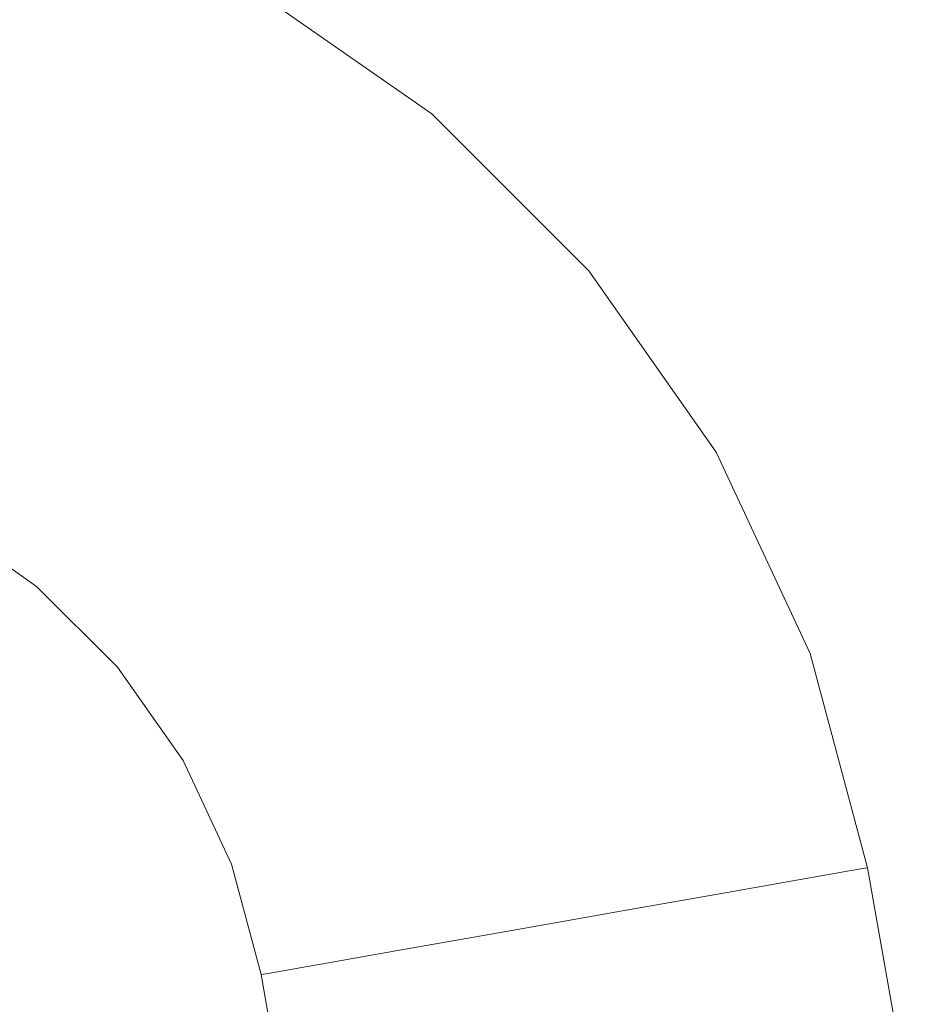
# Model space of a CAD drawing. Header units: millimetres. Extents: x -30280 to 309309, y -17460 to 4378.
# Tile 902 of 1056: x 252410 to 252433, y -13035 to -13009. Entities that reach past the tile are written whole.
import ezdxf

# ---------------------------------------------------------------- set-up
doc = ezdxf.new("R2010")
doc.units = ezdxf.units.MM
doc.header["$MEASUREMENT"] = 0
doc.linetypes.add('Wipeout_Contour', pattern=[1000, 0, -1000])
for name, color, linetype in [('Nuevo_08_E_Envans secs', 7, 'Continuous'), ('Nuevo_09_EI_Mobiliari general', 7, 'Continuous'), ('Nuevo_Ventanas Archicad', 7, 'Continuous')]:
    doc.layers.add(name, color=color, linetype=linetype)
doc.layers.add('Nuevo_09_EI_Mobiliari general_Pluma_Nº__1', color=7, linetype='Continuous', lineweight=5)

# ---------------------------------------------------------------- blocks, each defined once
blk = doc.blocks.new('Elem Sección_541_6', base_point=(235890.588, -13459.976))
at = {"color": 254, "linetype": 'Wipeout_Contour', "lineweight": 0, "ltscale": 1517989.291840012}
blk.add_wipeout([(248979.884, -11359.976), (254508.641, -11359.976), (254508.641, -13457.976), (254654.197, -13457.976), (254654.197, -11012.976), (248979.884, -11012.976)], dxfattribs=at).dxf.layer = 'Nuevo_08_E_Envans secs'
blk = doc.blocks.new('Elem Sección_543_6', base_point=(235890.588, -13459.976))
at = {"color": 254, "linetype": 'Wipeout_Contour', "lineweight": 0, "ltscale": 31165908.05935061}
blk.add_wipeout([(253368.641, -11399.976), (248979.884, -11399.976), (248979.884, -13305.666), (249022.416, -13068.118), (249023.053, -13065.78), (249026.984, -13043.488), (249005.387, -13043.488), (249005.387, -12987.919), (249005.459, -12987.919), (249019.024, -12561.809), (249441.751, -12561.809), (249455.316, -12987.919), (249455.387, -12987.919), (249455.387, -13043.488), (249433.791, -13043.488), (249437.722, -13065.78), (249438.358, -13068.118), (249480.387, -13302.855), (249522.416, -13068.119), (249523.053, -13065.78), (249526.984, -13043.488), (249505.387, -13043.488), (249505.387, -12987.919), (249505.459, -12987.919), (249519.024, -12561.809), (249941.751, -12561.809), (249955.316, -12987.919), (249955.387, -12987.919), (249955.387, -13043.488), (249933.791, -13043.488), (249937.722, -13065.78), (249938.358, -13068.119), (249980.387, -13302.855), (250022.416, -13068.119), (250023.053, -13065.78), (250026.984, -13043.488), (250005.387, -13043.488), (250005.387, -12987.919), (250005.459, -12987.919), (250019.024, -12561.81), (250441.751, -12561.81), (250455.316, -12987.919), (250455.387, -12987.919), (250455.387, -13043.488), (250433.791, -13043.488), (250437.722, -13065.78), (250438.358, -13068.119), (250480.387, -13302.855), (250522.416, -13068.119), (250523.053, -13065.78), (250526.984, -13043.488), (250505.387, -13043.488), (250505.387, -12987.919), (250505.459, -12987.919), (250519.024, -12561.81), (250941.751, -12561.81), (250955.316, -12987.919), (250955.387, -12987.919), (250955.387, -13043.488), (250933.791, -13043.488), (250937.722, -13065.78), (250938.358, -13068.119), (250980.387, -13302.855), (251022.416, -13068.119), (251023.053, -13065.78), (251026.984, -13043.488), (251005.387, -13043.488), (251005.387, -12987.919), (251005.459, -12987.919), (251019.024, -12561.81), (251441.751, -12561.81), (251455.316, -12987.919), (251455.387, -12987.919), (251455.387, -13043.488), (251433.791, -13043.488), (251437.722, -13065.78), (251438.358, -13068.119), (251480.387, -13302.855), (251522.416, -13068.119), (251523.053, -13065.78), (251526.984, -13043.488), (251505.387, -13043.488), (251505.387, -12987.919), (251505.459, -12987.919), (251519.024, -12561.81), (251941.751, -12561.81), (251955.316, -12987.919), (251955.387, -12987.919), (251955.387, -13043.488), (251933.791, -13043.488), (251937.722, -13065.78), (251938.358, -13068.119), (251980.387, -13302.855), (252022.416, -13068.119), (252023.053, -13065.78), (252026.984, -13043.488), (252005.387, -13043.488), (252005.387, -12987.919), (252005.459, -12987.919), (252019.024, -12561.81), (252441.751, -12561.81), (252455.316, -12987.919), (252455.387, -12987.919), (252455.387, -13043.488), (252433.791, -13043.488), (252437.722, -13065.78), (252438.358, -13068.119), (252480.387, -13302.855), (252522.416, -13068.119), (252523.053, -13065.78), (252526.984, -13043.488), (252505.387, -13043.488), (252505.387, -12987.919), (252505.459, -12987.919), (252519.024, -12561.81), (252941.751, -12561.81), (252955.316, -12987.919), (252955.387, -12987.919), (252955.387, -13043.488), (252933.791, -13043.488), (252937.722, -13065.78), (252938.358, -13068.119), (252999.567, -13409.976), (253368.641, -13409.976)], dxfattribs=at).dxf.layer = 'Nuevo_Ventanas Archicad'
blk = doc.blocks.new('Elem Sección_551_6', base_point=(235890.588, -13459.976))
at = {"color": 254, "linetype": 'Wipeout_Contour', "lineweight": 0, "ltscale": 9597535.912499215}
blk.add_wipeout([(252044.853, -13034.287), (252043.278, -13043.221), (252043.407, -13043.221), (252043.735, -13043.071), (252049.285, -13041.62), (252054.944, -13041.147), (252054.944, -13041.12), (252230.387, -13041.603), (252405.831, -13041.12), (252405.831, -13041.147), (252411.49, -13041.62), (252417.04, -13043.071), (252417.368, -13043.221), (252417.497, -13043.221), (252415.922, -13034.287), (252415.153, -13031.419), (252413.897, -13028.729), (252412.191, -13026.298), (252410.089, -13024.201), (252407.654, -13022.502), (252404.961, -13021.252), (252402.091, -13020.49), (252399.133, -13020.239), (252399.133, -13020.217), (252243.579, -13020.652), (252243.579, -13020.725), (252230.387, -13020.689), (252217.196, -13020.725), (252217.196, -13020.652), (252061.642, -13020.217), (252061.642, -13020.239), (252058.684, -13020.49), (252055.814, -13021.252), (252053.12, -13022.502), (252050.685, -13024.201), (252048.583, -13026.298), (252046.878, -13028.729), (252045.622, -13031.419)], dxfattribs=at).dxf.layer = 'Nuevo_09_EI_Mobiliari general'
at = {"color": 254, "linetype": 'Wipeout_Contour', "lineweight": 0, "ltscale": 2527665.32491013}
blk.add_wipeout([(252455.387, -13007.674), (252413.566, -13007.674), (252415.63, -13008.632), (252420.357, -13011.93), (252424.437, -13016.001), (252427.747, -13020.719), (252430.186, -13025.942), (252431.679, -13031.509), (252433.744, -13043.221), (252455.387, -13043.221)], dxfattribs=at).dxf.layer = 'Nuevo_09_EI_Mobiliari general'
at = {"color": 254, "linetype": 'Wipeout_Contour', "lineweight": 0, "ltscale": 1011187.532571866}
blk.add_wipeout([(252425.168, -13032.657), (252423.8, -13032.898), (252480.387, -13353.819), (252480.387, -13345.819)], dxfattribs=at).dxf.layer = 'Nuevo_09_EI_Mobiliari general'
at = {"color": 254, "linetype": 'Wipeout_Contour', "lineweight": 0, "ltscale": 1011183.864855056}
blk.add_wipeout([(252423.8, -13032.898), (252422.432, -13033.139), (252478.977, -13353.819), (252480.387, -13353.819)], dxfattribs=at).dxf.layer = 'Nuevo_09_EI_Mobiliari general'
at = {"color": 254, "linetype": 'Wipeout_Contour', "lineweight": 0, "ltscale": 1011178.423816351}
blk.add_wipeout([(252478.977, -13353.819), (252422.432, -13033.139), (252421.106, -13033.373), (252477.609, -13353.819)], dxfattribs=at).dxf.layer = 'Nuevo_09_EI_Mobiliari general'
at = {"color": 254, "linetype": 'Wipeout_Contour', "lineweight": 0, "ltscale": 1011173.232028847}
blk.add_wipeout([(252477.609, -13353.819), (252421.106, -13033.373), (252419.861, -13033.593), (252476.326, -13353.819)], dxfattribs=at).dxf.layer = 'Nuevo_09_EI_Mobiliari general'
at = {"color": 254, "linetype": 'Wipeout_Contour', "lineweight": 0, "ltscale": 1011168.447247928}
blk.add_wipeout([(252418.736, -13033.791), (252475.166, -13353.819), (252476.326, -13353.819), (252419.861, -13033.593)], dxfattribs=at).dxf.layer = 'Nuevo_09_EI_Mobiliari general'
at = {"color": 254, "linetype": 'Wipeout_Contour', "lineweight": 0, "ltscale": 1011164.214800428}
blk.add_wipeout([(252417.765, -13033.962), (252474.164, -13353.819), (252475.166, -13353.819), (252418.736, -13033.791)], dxfattribs=at).dxf.layer = 'Nuevo_09_EI_Mobiliari general'
at = {"color": 254, "linetype": 'Wipeout_Contour', "lineweight": 0, "ltscale": 1011160.663339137}
blk.add_wipeout([(252416.977, -13034.101), (252473.352, -13353.819), (252474.164, -13353.819), (252417.765, -13033.962)], dxfattribs=at).dxf.layer = 'Nuevo_09_EI_Mobiliari general'
at = {"color": 254, "linetype": 'Wipeout_Contour', "lineweight": 0, "ltscale": 1011157.900773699}
blk.add_wipeout([(252416.397, -13034.203), (252472.754, -13353.819), (252473.352, -13353.819), (252416.977, -13034.101)], dxfattribs=at).dxf.layer = 'Nuevo_09_EI_Mobiliari general'
at = {"color": 254, "linetype": 'Wipeout_Contour', "lineweight": 0, "ltscale": 1011156.010980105}
blk.add_wipeout([(252472.754, -13353.819), (252416.397, -13034.203), (252416.042, -13034.266), (252472.387, -13353.819)], dxfattribs=at).dxf.layer = 'Nuevo_09_EI_Mobiliari general'
at = {"color": 254, "linetype": 'Wipeout_Contour', "lineweight": 0, "ltscale": 1011155.051448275}
blk.add_wipeout([(252415.922, -13034.287), (252472.264, -13353.819), (252472.387, -13353.819), (252416.042, -13034.266)], dxfattribs=at).dxf.layer = 'Nuevo_09_EI_Mobiliari general'
at = {"color": 254, "linetype": 'Wipeout_Contour', "lineweight": 0, "ltscale": 1011197.276903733}
blk.add_wipeout([(252431.559, -13031.53), (252480.387, -13308.449), (252480.387, -13307.749), (252431.679, -13031.509)], dxfattribs=at).dxf.layer = 'Nuevo_09_EI_Mobiliari general'
at = {"color": 254, "linetype": 'Wipeout_Contour', "lineweight": 0, "ltscale": 1011196.947955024}
blk.add_wipeout([(252431.559, -13031.53), (252431.204, -13031.593), (252480.387, -13310.527), (252480.387, -13308.449)], dxfattribs=at).dxf.layer = 'Nuevo_09_EI_Mobiliari general'
at = {"color": 254, "linetype": 'Wipeout_Contour', "lineweight": 0, "ltscale": 1011196.305334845}
blk.add_wipeout([(252480.387, -13310.527), (252431.204, -13031.593), (252430.623, -13031.695), (252480.387, -13313.921)], dxfattribs=at).dxf.layer = 'Nuevo_09_EI_Mobiliari general'
at = {"color": 254, "linetype": 'Wipeout_Contour', "lineweight": 0, "ltscale": 1011067.51242517}
blk.add_wipeout([(252430.072, -13025.983), (252431.559, -13031.53), (252431.679, -13031.509), (252430.186, -13025.942)], dxfattribs=at).dxf.layer = 'Nuevo_09_EI_Mobiliari general'
at = {"color": 254, "linetype": 'Wipeout_Contour', "lineweight": 0, "ltscale": 1011195.368686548}
blk.add_wipeout([(252480.387, -13313.921), (252430.623, -13031.695), (252429.836, -13031.834), (252480.387, -13318.527)], dxfattribs=at).dxf.layer = 'Nuevo_09_EI_Mobiliari general'
at = {"color": 254, "linetype": 'Wipeout_Contour', "lineweight": 0, "ltscale": 1011058.564733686}
blk.add_wipeout([(252427.642, -13020.78), (252430.072, -13025.983), (252430.186, -13025.942), (252427.747, -13020.719)], dxfattribs=at).dxf.layer = 'Nuevo_09_EI_Mobiliari general'
at = {"color": 254, "linetype": 'Wipeout_Contour', "lineweight": 0, "ltscale": 1011194.166602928}
blk.add_wipeout([(252429.836, -13031.834), (252428.864, -13032.005), (252480.387, -13324.206), (252480.387, -13318.527)], dxfattribs=at).dxf.layer = 'Nuevo_09_EI_Mobiliari general'
at = {"color": 254, "linetype": 'Wipeout_Contour', "lineweight": 0, "ltscale": 1011046.081518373}
blk.add_wipeout([(252424.344, -13016.079), (252427.642, -13020.78), (252427.747, -13020.719), (252424.437, -13016.001)], dxfattribs=at).dxf.layer = 'Nuevo_09_EI_Mobiliari general'
at = {"color": 254, "linetype": 'Wipeout_Contour', "lineweight": 0, "ltscale": 1011066.603936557}
blk.add_wipeout([(252430.072, -13025.983), (252429.733, -13026.107), (252431.204, -13031.593), (252431.559, -13031.53)], dxfattribs=at).dxf.layer = 'Nuevo_09_EI_Mobiliari general'
at = {"color": 254, "linetype": 'Wipeout_Contour', "lineweight": 0, "ltscale": 1011192.735724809}
blk.add_wipeout([(252480.387, -13324.206), (252428.864, -13032.005), (252427.74, -13032.203), (252480.387, -13330.784)], dxfattribs=at).dxf.layer = 'Nuevo_09_EI_Mobiliari general'
at = {"layer": 'Nuevo_09_EI_Mobiliari general_Pluma_Nº__1', "color": 7, "linetype": 'Continuous', "lineweight": 5}
blk.add_line((252431.679, -13031.509), (252431.559, -13031.53), dxfattribs=at)
at = {"color": 254, "linetype": 'Wipeout_Contour', "lineweight": 0, "ltscale": 1011030.443507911}
blk.add_wipeout([(252420.279, -13012.023), (252424.344, -13016.079), (252424.437, -13016.001), (252420.357, -13011.93)], dxfattribs=at).dxf.layer = 'Nuevo_09_EI_Mobiliari general'
at = {"color": 254, "linetype": 'Wipeout_Contour', "lineweight": 0, "ltscale": 1011057.722437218}
blk.add_wipeout([(252427.642, -13020.78), (252427.33, -13020.961), (252429.733, -13026.107), (252430.072, -13025.983)], dxfattribs=at).dxf.layer = 'Nuevo_09_EI_Mobiliari general'
at = {"color": 254, "linetype": 'Wipeout_Contour', "lineweight": 0, "ltscale": 1011191.119622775}
blk.add_wipeout([(252427.74, -13032.203), (252426.495, -13032.423), (252480.387, -13338.062), (252480.387, -13330.784)], dxfattribs=at).dxf.layer = 'Nuevo_09_EI_Mobiliari general'
at = {"color": 254, "linetype": 'Wipeout_Contour', "lineweight": 0, "ltscale": 1011012.12763151}
blk.add_wipeout([(252415.57, -13008.737), (252420.279, -13012.023), (252420.357, -13011.93), (252415.63, -13008.632)], dxfattribs=at).dxf.layer = 'Nuevo_09_EI_Mobiliari general'
at = {"color": 254, "linetype": 'Wipeout_Contour', "lineweight": 0, "ltscale": 1011045.330976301}
blk.add_wipeout([(252424.344, -13016.079), (252424.068, -13016.311), (252427.33, -13020.961), (252427.642, -13020.78)], dxfattribs=at).dxf.layer = 'Nuevo_09_EI_Mobiliari general'
at = {"color": 254, "linetype": 'Wipeout_Contour', "lineweight": 0, "ltscale": 1011064.807559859}
blk.add_wipeout([(252429.733, -13026.107), (252429.179, -13026.309), (252430.623, -13031.695), (252431.204, -13031.593)], dxfattribs=at).dxf.layer = 'Nuevo_09_EI_Mobiliari general'
at = {"color": 254, "linetype": 'Wipeout_Contour', "lineweight": 0, "ltscale": 1011189.36748665}
blk.add_wipeout([(252425.168, -13032.657), (252480.387, -13345.819), (252480.387, -13338.062), (252426.495, -13032.423)], dxfattribs=at).dxf.layer = 'Nuevo_09_EI_Mobiliari general'
at = {"layer": 'Nuevo_09_EI_Mobiliari general_Pluma_Nº__1', "color": 7, "linetype": 'Continuous', "lineweight": 5}
for p, q in [((252431.559, -13031.53), (252431.204, -13031.593)), ((252480.387, -13307.749), (252431.679, -13031.509))]:
    blk.add_line(p, q, dxfattribs=at)
at = {"color": 254, "linetype": 'Wipeout_Contour', "lineweight": 0, "ltscale": 1011029.807696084}
blk.add_wipeout([(252420.279, -13012.023), (252420.047, -13012.3), (252424.068, -13016.311), (252424.344, -13016.079)], dxfattribs=at).dxf.layer = 'Nuevo_09_EI_Mobiliari general'
at = {"color": 254, "linetype": 'Wipeout_Contour', "lineweight": 0, "ltscale": 1011056.056095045}
blk.add_wipeout([(252427.33, -13020.961), (252426.82, -13021.256), (252429.179, -13026.309), (252429.733, -13026.107)], dxfattribs=at).dxf.layer = 'Nuevo_09_EI_Mobiliari general'
at = {"color": 254, "linetype": 'Wipeout_Contour', "lineweight": 0, "ltscale": 1011011.62609861}
blk.add_wipeout([(252415.57, -13008.737), (252415.39, -13009.05), (252420.047, -13012.3), (252420.279, -13012.023)], dxfattribs=at).dxf.layer = 'Nuevo_09_EI_Mobiliari general'
at = {"color": 254, "linetype": 'Wipeout_Contour', "lineweight": 0, "ltscale": 1011043.845235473}
blk.add_wipeout([(252424.068, -13016.311), (252423.617, -13016.691), (252426.82, -13021.256), (252427.33, -13020.961)], dxfattribs=at).dxf.layer = 'Nuevo_09_EI_Mobiliari general'
at = {"color": 254, "linetype": 'Wipeout_Contour', "lineweight": 0, "ltscale": 1011062.178386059}
blk.add_wipeout([(252429.179, -13026.309), (252428.427, -13026.582), (252429.836, -13031.834), (252430.623, -13031.695)], dxfattribs=at).dxf.layer = 'Nuevo_09_EI_Mobiliari general'
at = {"layer": 'Nuevo_09_EI_Mobiliari general_Pluma_Nº__1', "color": 7, "linetype": 'Continuous', "lineweight": 5}
for p, q in [((252431.679, -13031.509), (252430.186, -13025.942)), ((252431.204, -13031.593), (252430.623, -13031.695))]:
    blk.add_line(p, q, dxfattribs=at)
at = {"color": 254, "linetype": 'Wipeout_Contour', "lineweight": 0, "ltscale": 1011028.547875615}
blk.add_wipeout([(252420.047, -13012.3), (252419.669, -13012.752), (252423.617, -13016.691), (252424.068, -13016.311)], dxfattribs=at).dxf.layer = 'Nuevo_09_EI_Mobiliari general'
at = {"color": 254, "linetype": 'Wipeout_Contour', "lineweight": 0, "ltscale": 1011053.616673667}
blk.add_wipeout([(252426.82, -13021.256), (252426.127, -13021.656), (252428.427, -13026.582), (252429.179, -13026.309)], dxfattribs=at).dxf.layer = 'Nuevo_09_EI_Mobiliari general'
at = {"color": 254, "linetype": 'Wipeout_Contour', "lineweight": 0, "ltscale": 1011010.630729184}
blk.add_wipeout([(252415.39, -13009.05), (252415.096, -13009.561), (252419.669, -13012.752), (252420.047, -13012.3)], dxfattribs=at).dxf.layer = 'Nuevo_09_EI_Mobiliari general'
at = {"color": 254, "linetype": 'Wipeout_Contour', "lineweight": 0, "ltscale": 1011041.669696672}
blk.add_wipeout([(252423.617, -13016.691), (252423.005, -13017.205), (252426.127, -13021.656), (252426.82, -13021.256)], dxfattribs=at).dxf.layer = 'Nuevo_09_EI_Mobiliari general'
at = {"color": 254, "linetype": 'Wipeout_Contour', "lineweight": 0, "ltscale": 1011058.796644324}
blk.add_wipeout([(252427.501, -13026.92), (252428.864, -13032.005), (252429.836, -13031.834), (252428.427, -13026.582)], dxfattribs=at).dxf.layer = 'Nuevo_09_EI_Mobiliari general'
at = {"layer": 'Nuevo_09_EI_Mobiliari general_Pluma_Nº__1', "color": 7, "linetype": 'Continuous', "lineweight": 5}
blk.add_line((252430.623, -13031.695), (252429.836, -13031.834), dxfattribs=at)
at = {"color": 254, "linetype": 'Wipeout_Contour', "lineweight": 0, "ltscale": 1010993.605183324}
blk.add_wipeout([(252411.029, -13007.674), (252415.096, -13009.561), (252415.39, -13009.05), (252412.424, -13007.674)], dxfattribs=at).dxf.layer = 'Nuevo_09_EI_Mobiliari general'
at = {"color": 254, "linetype": 'Wipeout_Contour', "lineweight": 0, "ltscale": 1011026.702542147}
blk.add_wipeout([(252419.669, -13012.752), (252419.156, -13013.366), (252423.005, -13017.205), (252423.617, -13016.691)], dxfattribs=at).dxf.layer = 'Nuevo_09_EI_Mobiliari general'
at = {"color": 254, "linetype": 'Wipeout_Contour', "lineweight": 0, "ltscale": 1011050.478559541}
blk.add_wipeout([(252425.274, -13022.15), (252427.501, -13026.92), (252428.427, -13026.582), (252426.127, -13021.656)], dxfattribs=at).dxf.layer = 'Nuevo_09_EI_Mobiliari general'
at = {"layer": 'Nuevo_09_EI_Mobiliari general_Pluma_Nº__1', "color": 7, "linetype": 'Continuous', "lineweight": 5}
blk.add_line((252430.186, -13025.942), (252427.747, -13020.719), dxfattribs=at)
at = {"color": 254, "linetype": 'Wipeout_Contour', "lineweight": 0, "ltscale": 1011009.171961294}
blk.add_wipeout([(252415.096, -13009.561), (252414.697, -13010.254), (252419.156, -13013.366), (252419.669, -13012.752)], dxfattribs=at).dxf.layer = 'Nuevo_09_EI_Mobiliari general'
at = {"color": 254, "linetype": 'Wipeout_Contour', "lineweight": 0, "ltscale": 1011038.870681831}
blk.add_wipeout([(252422.25, -13017.84), (252425.274, -13022.15), (252426.127, -13021.656), (252423.005, -13017.205)], dxfattribs=at).dxf.layer = 'Nuevo_09_EI_Mobiliari general'
at = {"color": 254, "linetype": 'Wipeout_Contour', "lineweight": 0, "ltscale": 1011054.765325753}
blk.add_wipeout([(252427.501, -13026.92), (252426.428, -13027.311), (252427.74, -13032.203), (252428.864, -13032.005)], dxfattribs=at).dxf.layer = 'Nuevo_09_EI_Mobiliari general'
at = {"layer": 'Nuevo_09_EI_Mobiliari general_Pluma_Nº__1', "color": 7, "linetype": 'Continuous', "lineweight": 5}
blk.add_line((252429.836, -13031.834), (252428.864, -13032.005), dxfattribs=at)
at = {"color": 254, "linetype": 'Wipeout_Contour', "lineweight": 0, "ltscale": 1263735.702739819}
blk.add_wipeout([(252409.871, -13007.674), (252409.765, -13007.966), (252414.697, -13010.254), (252415.096, -13009.561), (252411.029, -13007.674)], dxfattribs=at).dxf.layer = 'Nuevo_09_EI_Mobiliari general'
at = {"color": 254, "linetype": 'Wipeout_Contour', "lineweight": 0, "ltscale": 1011024.327956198}
blk.add_wipeout([(252418.523, -13014.122), (252422.25, -13017.84), (252423.005, -13017.205), (252419.156, -13013.366)], dxfattribs=at).dxf.layer = 'Nuevo_09_EI_Mobiliari general'
at = {"color": 254, "linetype": 'Wipeout_Contour', "lineweight": 0, "ltscale": 1011046.73731169}
blk.add_wipeout([(252425.274, -13022.15), (252424.285, -13022.722), (252426.428, -13027.311), (252427.501, -13026.92)], dxfattribs=at).dxf.layer = 'Nuevo_09_EI_Mobiliari general'
at = {"color": 254, "linetype": 'Wipeout_Contour', "lineweight": 0, "ltscale": 1011007.294292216}
blk.add_wipeout([(252414.206, -13011.109), (252418.523, -13014.122), (252419.156, -13013.366), (252414.697, -13010.254)], dxfattribs=at).dxf.layer = 'Nuevo_09_EI_Mobiliari general'
at = {"color": 254, "linetype": 'Wipeout_Contour', "lineweight": 0, "ltscale": 1011035.53341899}
blk.add_wipeout([(252422.25, -13017.84), (252421.376, -13018.575), (252424.285, -13022.722), (252425.274, -13022.15)], dxfattribs=at).dxf.layer = 'Nuevo_09_EI_Mobiliari general'
at = {"color": 254, "linetype": 'Wipeout_Contour', "lineweight": 0, "ltscale": 1011050.207087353}
blk.add_wipeout([(252426.428, -13027.311), (252425.24, -13027.744), (252426.495, -13032.423), (252427.74, -13032.203)], dxfattribs=at).dxf.layer = 'Nuevo_09_EI_Mobiliari general'
at = {"layer": 'Nuevo_09_EI_Mobiliari general_Pluma_Nº__1', "color": 7, "linetype": 'Continuous', "lineweight": 5}
for p, q in [((252427.747, -13020.719), (252424.437, -13016.001)), ((252428.864, -13032.005), (252427.74, -13032.203))]:
    blk.add_line(p, q, dxfattribs=at)
at = {"color": 254, "linetype": 'Wipeout_Contour', "lineweight": 0, "ltscale": 1010988.28939414}
blk.add_wipeout([(252409.43, -13008.893), (252414.206, -13011.109), (252414.697, -13010.254), (252409.765, -13007.966)], dxfattribs=at).dxf.layer = 'Nuevo_09_EI_Mobiliari general'
at = {"color": 254, "linetype": 'Wipeout_Contour', "lineweight": 0, "ltscale": 1011021.496429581}
blk.add_wipeout([(252418.523, -13014.122), (252417.79, -13014.998), (252421.376, -13018.575), (252422.25, -13017.84)], dxfattribs=at).dxf.layer = 'Nuevo_09_EI_Mobiliari general'
at = {"color": 254, "linetype": 'Wipeout_Contour', "lineweight": 0, "ltscale": 1011042.506765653}
blk.add_wipeout([(252424.285, -13022.722), (252423.191, -13023.354), (252425.24, -13027.744), (252426.428, -13027.311)], dxfattribs=at).dxf.layer = 'Nuevo_09_EI_Mobiliari general'
at = {"color": 254, "linetype": 'Wipeout_Contour', "lineweight": 0, "ltscale": 1011005.054920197}
blk.add_wipeout([(252414.206, -13011.109), (252413.636, -13012.099), (252417.79, -13014.998), (252418.523, -13014.122)], dxfattribs=at).dxf.layer = 'Nuevo_09_EI_Mobiliari general'
at = {"color": 254, "linetype": 'Wipeout_Contour', "lineweight": 0, "ltscale": 1011031.759452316}
blk.add_wipeout([(252421.376, -13018.575), (252420.409, -13019.388), (252423.191, -13023.354), (252424.285, -13022.722)], dxfattribs=at).dxf.layer = 'Nuevo_09_EI_Mobiliari general'
at = {"color": 254, "linetype": 'Wipeout_Contour', "lineweight": 0, "ltscale": 1011045.26054434}
blk.add_wipeout([(252425.24, -13027.744), (252423.975, -13028.205), (252425.168, -13032.657), (252426.495, -13032.423)], dxfattribs=at).dxf.layer = 'Nuevo_09_EI_Mobiliari general'
at = {"layer": 'Nuevo_09_EI_Mobiliari general_Pluma_Nº__1', "color": 7, "linetype": 'Continuous', "lineweight": 5}
for p, q in [((252420.357, -13011.93), (252415.63, -13008.632)), ((252427.74, -13032.203), (252426.495, -13032.423))]:
    blk.add_line(p, q, dxfattribs=at)
at = {"color": 254, "linetype": 'Wipeout_Contour', "lineweight": 0, "ltscale": 1010986.710592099}
blk.add_wipeout([(252409.43, -13008.893), (252409.042, -13009.967), (252413.636, -13012.099), (252414.206, -13011.109)], dxfattribs=at).dxf.layer = 'Nuevo_09_EI_Mobiliari general'
at = {"color": 254, "linetype": 'Wipeout_Contour', "lineweight": 0, "ltscale": 1011018.294123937}
blk.add_wipeout([(252417.79, -13014.998), (252416.979, -13015.967), (252420.409, -13019.388), (252421.376, -13018.575)], dxfattribs=at).dxf.layer = 'Nuevo_09_EI_Mobiliari general'
at = {"color": 254, "linetype": 'Wipeout_Contour', "lineweight": 0, "ltscale": 1011037.915580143}
blk.add_wipeout([(252423.191, -13023.354), (252422.025, -13024.029), (252423.975, -13028.205), (252425.24, -13027.744)], dxfattribs=at).dxf.layer = 'Nuevo_09_EI_Mobiliari general'
at = {"color": 254, "linetype": 'Wipeout_Contour', "lineweight": 0, "ltscale": 1011002.522000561}
blk.add_wipeout([(252413.636, -13012.099), (252413.006, -13013.195), (252416.979, -13015.967), (252417.79, -13014.998)], dxfattribs=at).dxf.layer = 'Nuevo_09_EI_Mobiliari general'
at = {"color": 254, "linetype": 'Wipeout_Contour', "lineweight": 0, "ltscale": 1011027.663555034}
blk.add_wipeout([(252420.409, -13019.388), (252419.378, -13020.255), (252422.025, -13024.029), (252423.191, -13023.354)], dxfattribs=at).dxf.layer = 'Nuevo_09_EI_Mobiliari general'
at = {"color": 254, "linetype": 'Wipeout_Contour', "lineweight": 0, "ltscale": 1011040.076068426}
blk.add_wipeout([(252423.975, -13028.205), (252422.669, -13028.68), (252423.8, -13032.898), (252425.168, -13032.657)], dxfattribs=at).dxf.layer = 'Nuevo_09_EI_Mobiliari general'
at = {"layer": 'Nuevo_09_EI_Mobiliari general_Pluma_Nº__1', "color": 7, "linetype": 'Continuous', "lineweight": 5}
blk.add_line((252426.495, -13032.423), (252425.168, -13032.657), dxfattribs=at)
at = {"color": 254, "linetype": 'Wipeout_Contour', "lineweight": 0, "ltscale": 1010984.924420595}
blk.add_wipeout([(252409.042, -13009.967), (252408.612, -13011.156), (252413.006, -13013.195), (252413.636, -13012.099)], dxfattribs=at).dxf.layer = 'Nuevo_09_EI_Mobiliari general'
at = {"color": 254, "linetype": 'Wipeout_Contour', "lineweight": 0, "ltscale": 1011014.81842794}
blk.add_wipeout([(252416.979, -13015.967), (252416.115, -13017), (252419.378, -13020.255), (252420.409, -13019.388)], dxfattribs=at).dxf.layer = 'Nuevo_09_EI_Mobiliari general'
at = {"color": 254, "linetype": 'Wipeout_Contour', "lineweight": 0, "ltscale": 1011033.103329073}
blk.add_wipeout([(252422.025, -13024.029), (252420.822, -13024.724), (252422.669, -13028.68), (252423.975, -13028.205)], dxfattribs=at).dxf.layer = 'Nuevo_09_EI_Mobiliari general'
at = {"layer": 'Nuevo_09_EI_Mobiliari general_Pluma_Nº__1', "color": 7, "linetype": 'Continuous', "lineweight": 5}
blk.add_line((252424.437, -13016.001), (252420.357, -13011.93), dxfattribs=at)
at = {"color": 254, "linetype": 'Wipeout_Contour', "lineweight": 0, "ltscale": 1010999.772567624}
blk.add_wipeout([(252413.006, -13013.195), (252412.335, -13014.362), (252416.115, -13017), (252416.979, -13015.967)], dxfattribs=at).dxf.layer = 'Nuevo_09_EI_Mobiliari general'
at = {"color": 254, "linetype": 'Wipeout_Contour', "lineweight": 0, "ltscale": 1011023.370239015}
blk.add_wipeout([(252419.378, -13020.255), (252418.314, -13021.149), (252420.822, -13024.724), (252422.025, -13024.029)], dxfattribs=at).dxf.layer = 'Nuevo_09_EI_Mobiliari general'
at = {"color": 254, "linetype": 'Wipeout_Contour', "lineweight": 0, "ltscale": 1011034.811223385}
blk.add_wipeout([(252422.669, -13028.68), (252421.364, -13029.156), (252422.432, -13033.139), (252423.8, -13032.898)], dxfattribs=at).dxf.layer = 'Nuevo_09_EI_Mobiliari general'
at = {"layer": 'Nuevo_09_EI_Mobiliari general_Pluma_Nº__1', "color": 7, "linetype": 'Continuous', "lineweight": 5}
blk.add_line((252425.168, -13032.657), (252423.8, -13032.898), dxfattribs=at)
at = {"color": 254, "linetype": 'Wipeout_Contour', "lineweight": 0, "ltscale": 1010982.985208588}
blk.add_wipeout([(252408.612, -13011.156), (252408.154, -13012.423), (252412.335, -13014.362), (252413.006, -13013.195)], dxfattribs=at).dxf.layer = 'Nuevo_09_EI_Mobiliari general'
at = {"color": 254, "linetype": 'Wipeout_Contour', "lineweight": 0, "ltscale": 1011011.174992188}
blk.add_wipeout([(252416.115, -13017), (252415.223, -13018.066), (252418.314, -13021.149), (252419.378, -13020.255)], dxfattribs=at).dxf.layer = 'Nuevo_09_EI_Mobiliari general'
at = {"color": 254, "linetype": 'Wipeout_Contour', "lineweight": 0, "ltscale": 1011028.216259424}
blk.add_wipeout([(252420.822, -13024.724), (252419.619, -13025.419), (252421.364, -13029.156), (252422.669, -13028.68)], dxfattribs=at).dxf.layer = 'Nuevo_09_EI_Mobiliari general'
at = {"color": 254, "linetype": 'Wipeout_Contour', "lineweight": 0, "ltscale": 1010996.890186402}
blk.add_wipeout([(252412.335, -13014.362), (252411.642, -13015.567), (252415.223, -13018.066), (252416.115, -13017)], dxfattribs=at).dxf.layer = 'Nuevo_09_EI_Mobiliari general'
at = {"color": 254, "linetype": 'Wipeout_Contour', "lineweight": 0, "ltscale": 1011019.009966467}
blk.add_wipeout([(252418.314, -13021.149), (252417.251, -13022.043), (252419.619, -13025.419), (252420.822, -13024.724)], dxfattribs=at).dxf.layer = 'Nuevo_09_EI_Mobiliari general'
at = {"color": 254, "linetype": 'Wipeout_Contour', "lineweight": 0, "ltscale": 1011029.625977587}
blk.add_wipeout([(252421.364, -13029.156), (252420.099, -13029.617), (252421.106, -13033.373), (252422.432, -13033.139)], dxfattribs=at).dxf.layer = 'Nuevo_09_EI_Mobiliari general'
at = {"layer": 'Nuevo_09_EI_Mobiliari general_Pluma_Nº__1', "color": 7, "linetype": 'Continuous', "lineweight": 5}
blk.add_line((252423.8, -13032.898), (252422.432, -13033.139), dxfattribs=at)
at = {"color": 254, "linetype": 'Wipeout_Contour', "lineweight": 0, "ltscale": 1010980.951882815}
blk.add_wipeout([(252408.154, -13012.423), (252407.681, -13013.729), (252411.642, -13015.567), (252412.335, -13014.362)], dxfattribs=at).dxf.layer = 'Nuevo_09_EI_Mobiliari general'
at = {"color": 254, "linetype": 'Wipeout_Contour', "lineweight": 0, "ltscale": 1011007.474511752}
blk.add_wipeout([(252415.223, -13018.066), (252414.332, -13019.131), (252417.251, -13022.043), (252418.314, -13021.149)], dxfattribs=at).dxf.layer = 'Nuevo_09_EI_Mobiliari general'
at = {"color": 254, "linetype": 'Wipeout_Contour', "lineweight": 0, "ltscale": 1011023.402843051}
blk.add_wipeout([(252419.619, -13025.419), (252418.453, -13026.094), (252420.099, -13029.617), (252421.364, -13029.156)], dxfattribs=at).dxf.layer = 'Nuevo_09_EI_Mobiliari general'
at = {"color": 254, "linetype": 'Wipeout_Contour', "lineweight": 0, "ltscale": 1010993.962404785}
blk.add_wipeout([(252411.642, -13015.567), (252410.95, -13016.771), (252414.332, -13019.131), (252415.223, -13018.066)], dxfattribs=at).dxf.layer = 'Nuevo_09_EI_Mobiliari general'
at = {"color": 254, "linetype": 'Wipeout_Contour', "lineweight": 0, "ltscale": 1011014.715178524}
blk.add_wipeout([(252417.251, -13022.043), (252416.22, -13022.91), (252418.453, -13026.094), (252419.619, -13025.419)], dxfattribs=at).dxf.layer = 'Nuevo_09_EI_Mobiliari general'
at = {"color": 254, "linetype": 'Wipeout_Contour', "lineweight": 0, "ltscale": 1011024.67783902}
blk.add_wipeout([(252420.099, -13029.617), (252418.911, -13030.05), (252419.861, -13033.593), (252421.106, -13033.373)], dxfattribs=at).dxf.layer = 'Nuevo_09_EI_Mobiliari general'
at = {"layer": 'Nuevo_09_EI_Mobiliari general_Pluma_Nº__1', "color": 7, "linetype": 'Continuous', "lineweight": 5}
blk.add_line((252422.432, -13033.139), (252421.106, -13033.373), dxfattribs=at)
at = {"color": 254, "linetype": 'Wipeout_Contour', "lineweight": 0, "ltscale": 1010978.886167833}
blk.add_wipeout([(252407.681, -13013.729), (252407.209, -13015.035), (252410.95, -13016.771), (252411.642, -13015.567)], dxfattribs=at).dxf.layer = 'Nuevo_09_EI_Mobiliari general'
at = {"color": 254, "linetype": 'Wipeout_Contour', "lineweight": 0, "ltscale": 1011003.829353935}
blk.add_wipeout([(252414.332, -13019.131), (252413.467, -13020.164), (252416.22, -13022.91), (252417.251, -13022.043)], dxfattribs=at).dxf.layer = 'Nuevo_09_EI_Mobiliari general'
at = {"color": 254, "linetype": 'Wipeout_Contour', "lineweight": 0, "ltscale": 1011018.809257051}
blk.add_wipeout([(252418.453, -13026.094), (252417.359, -13026.726), (252418.911, -13030.05), (252420.099, -13029.617)], dxfattribs=at).dxf.layer = 'Nuevo_09_EI_Mobiliari general'
at = {"color": 254, "linetype": 'Wipeout_Contour', "lineweight": 0, "ltscale": 1010991.07808419}
blk.add_wipeout([(252410.95, -13016.771), (252410.278, -13017.939), (252413.467, -13020.164), (252414.332, -13019.131)], dxfattribs=at).dxf.layer = 'Nuevo_09_EI_Mobiliari general'
at = {"color": 254, "linetype": 'Wipeout_Contour', "lineweight": 0, "ltscale": 1011010.616261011}
blk.add_wipeout([(252416.22, -13022.91), (252415.253, -13023.724), (252417.359, -13026.726), (252418.453, -13026.094)], dxfattribs=at).dxf.layer = 'Nuevo_09_EI_Mobiliari general'
at = {"color": 254, "linetype": 'Wipeout_Contour', "lineweight": 0, "ltscale": 1011020.117059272}
blk.add_wipeout([(252418.911, -13030.05), (252417.838, -13030.441), (252418.736, -13033.791), (252419.861, -13033.593)], dxfattribs=at).dxf.layer = 'Nuevo_09_EI_Mobiliari general'
at = {"layer": 'Nuevo_09_EI_Mobiliari general_Pluma_Nº__1', "color": 7, "linetype": 'Continuous', "lineweight": 5}
blk.add_line((252421.106, -13033.373), (252419.861, -13033.593), dxfattribs=at)
at = {"color": 254, "linetype": 'Wipeout_Contour', "lineweight": 0, "ltscale": 1010976.850701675}
blk.add_wipeout([(252407.209, -13015.035), (252406.751, -13016.302), (252410.278, -13017.939), (252410.95, -13016.771)], dxfattribs=at).dxf.layer = 'Nuevo_09_EI_Mobiliari general'
at = {"color": 254, "linetype": 'Wipeout_Contour', "lineweight": 0, "ltscale": 1011000.350133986}
blk.add_wipeout([(252413.467, -13020.164), (252412.656, -13021.133), (252415.253, -13023.724), (252416.22, -13022.91)], dxfattribs=at).dxf.layer = 'Nuevo_09_EI_Mobiliari general'
at = {"color": 254, "linetype": 'Wipeout_Contour', "lineweight": 0, "ltscale": 1011014.574928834}
blk.add_wipeout([(252417.359, -13026.726), (252416.37, -13027.298), (252417.838, -13030.441), (252418.911, -13030.05)], dxfattribs=at).dxf.layer = 'Nuevo_09_EI_Mobiliari general'
at = {"color": 254, "linetype": 'Wipeout_Contour', "lineweight": 0, "ltscale": 1010988.324690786}
blk.add_wipeout([(252410.278, -13017.939), (252409.648, -13019.034), (252412.656, -13021.133), (252413.467, -13020.164)], dxfattribs=at).dxf.layer = 'Nuevo_09_EI_Mobiliari general'
at = {"color": 254, "linetype": 'Wipeout_Contour', "lineweight": 0, "ltscale": 1011006.837569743}
blk.add_wipeout([(252415.253, -13023.724), (252414.379, -13024.459), (252416.37, -13027.298), (252417.359, -13026.726)], dxfattribs=at).dxf.layer = 'Nuevo_09_EI_Mobiliari general'
at = {"color": 254, "linetype": 'Wipeout_Contour', "lineweight": 0, "ltscale": 1011016.082048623}
blk.add_wipeout([(252416.911, -13030.778), (252417.765, -13033.962), (252418.736, -13033.791), (252417.838, -13030.441)], dxfattribs=at).dxf.layer = 'Nuevo_09_EI_Mobiliari general'
at = {"layer": 'Nuevo_09_EI_Mobiliari general_Pluma_Nº__1', "color": 7, "linetype": 'Continuous', "lineweight": 5}
blk.add_line((252419.861, -13033.593), (252418.736, -13033.791), dxfattribs=at)
at = {"color": 254, "linetype": 'Wipeout_Contour', "lineweight": 0, "ltscale": 1010974.90712634}
blk.add_wipeout([(252406.751, -13016.302), (252406.321, -13017.491), (252409.648, -13019.034), (252410.278, -13017.939)], dxfattribs=at).dxf.layer = 'Nuevo_09_EI_Mobiliari general'
at = {"color": 254, "linetype": 'Wipeout_Contour', "lineweight": 0, "ltscale": 1010997.142343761}
blk.add_wipeout([(252412.656, -13021.133), (252411.923, -13022.009), (252414.379, -13024.459), (252415.253, -13023.724)], dxfattribs=at).dxf.layer = 'Nuevo_09_EI_Mobiliari general'
at = {"color": 254, "linetype": 'Wipeout_Contour', "lineweight": 0, "ltscale": 1011010.828279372}
blk.add_wipeout([(252415.517, -13027.792), (252416.911, -13030.778), (252417.838, -13030.441), (252416.37, -13027.298)], dxfattribs=at).dxf.layer = 'Nuevo_09_EI_Mobiliari general'
at = {"color": 254, "linetype": 'Wipeout_Contour', "lineweight": 0, "ltscale": 1010985.785631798}
blk.add_wipeout([(252409.648, -13019.034), (252409.079, -13020.025), (252411.923, -13022.009), (252412.656, -13021.133)], dxfattribs=at).dxf.layer = 'Nuevo_09_EI_Mobiliari general'
at = {"color": 254, "linetype": 'Wipeout_Contour', "lineweight": 0, "ltscale": 1011003.493636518}
blk.add_wipeout([(252413.624, -13025.094), (252415.517, -13027.792), (252416.37, -13027.298), (252414.379, -13024.459)], dxfattribs=at).dxf.layer = 'Nuevo_09_EI_Mobiliari general'
at = {"color": 254, "linetype": 'Wipeout_Contour', "lineweight": 0, "ltscale": 1011012.695133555}
blk.add_wipeout([(252416.911, -13030.778), (252416.16, -13031.052), (252416.977, -13034.101), (252417.765, -13033.962)], dxfattribs=at).dxf.layer = 'Nuevo_09_EI_Mobiliari general'
at = {"layer": 'Nuevo_09_EI_Mobiliari general_Pluma_Nº__1', "color": 7, "linetype": 'Continuous', "lineweight": 5}
blk.add_line((252418.736, -13033.791), (252417.765, -13033.962), dxfattribs=at)
at = {"color": 254, "linetype": 'Wipeout_Contour', "lineweight": 0, "ltscale": 1010994.30313809}
blk.add_wipeout([(252411.29, -13022.766), (252413.624, -13025.094), (252414.379, -13024.459), (252411.923, -13022.009)], dxfattribs=at).dxf.layer = 'Nuevo_09_EI_Mobiliari general'
at = {"color": 254, "linetype": 'Wipeout_Contour', "lineweight": 0, "ltscale": 1011007.68279109}
blk.add_wipeout([(252415.517, -13027.792), (252414.824, -13028.192), (252416.16, -13031.052), (252416.911, -13030.778)], dxfattribs=at).dxf.layer = 'Nuevo_09_EI_Mobiliari general'
at = {"color": 254, "linetype": 'Wipeout_Contour', "lineweight": 0, "ltscale": 1010983.537721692}
blk.add_wipeout([(252408.587, -13020.879), (252411.29, -13022.766), (252411.923, -13022.009), (252409.079, -13020.025)], dxfattribs=at).dxf.layer = 'Nuevo_09_EI_Mobiliari general'
at = {"color": 254, "linetype": 'Wipeout_Contour', "lineweight": 0, "ltscale": 1011000.685672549}
blk.add_wipeout([(252413.624, -13025.094), (252413.012, -13025.608), (252414.824, -13028.192), (252415.517, -13027.792)], dxfattribs=at).dxf.layer = 'Nuevo_09_EI_Mobiliari general'
at = {"color": 254, "linetype": 'Wipeout_Contour', "lineweight": 0, "ltscale": 1011010.058765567}
blk.add_wipeout([(252416.16, -13031.052), (252415.606, -13031.254), (252416.397, -13034.203), (252416.977, -13034.101)], dxfattribs=at).dxf.layer = 'Nuevo_09_EI_Mobiliari general'
at = {"layer": 'Nuevo_09_EI_Mobiliari general_Pluma_Nº__1', "color": 7, "linetype": 'Continuous', "lineweight": 5}
blk.add_line((252417.765, -13033.962), (252416.977, -13034.101), dxfattribs=at)
at = {"color": 254, "linetype": 'Wipeout_Contour', "lineweight": 0, "ltscale": 1010991.9183813}
blk.add_wipeout([(252411.29, -13022.766), (252410.777, -13023.379), (252413.012, -13025.608), (252413.624, -13025.094)], dxfattribs=at).dxf.layer = 'Nuevo_09_EI_Mobiliari general'
at = {"color": 254, "linetype": 'Wipeout_Contour', "lineweight": 0, "ltscale": 1011005.233515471}
blk.add_wipeout([(252414.824, -13028.192), (252414.314, -13028.487), (252415.606, -13031.254), (252416.16, -13031.052)], dxfattribs=at).dxf.layer = 'Nuevo_09_EI_Mobiliari general'
at = {"color": 254, "linetype": 'Wipeout_Contour', "lineweight": 0, "ltscale": 1010981.648861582}
blk.add_wipeout([(252408.587, -13020.879), (252408.189, -13021.573), (252410.777, -13023.379), (252411.29, -13022.766)], dxfattribs=at).dxf.layer = 'Nuevo_09_EI_Mobiliari general'
at = {"color": 254, "linetype": 'Wipeout_Contour', "lineweight": 0, "ltscale": 1010998.498480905}
blk.add_wipeout([(252413.012, -13025.608), (252412.561, -13025.988), (252414.314, -13028.487), (252414.824, -13028.192)], dxfattribs=at).dxf.layer = 'Nuevo_09_EI_Mobiliari general'
at = {"color": 254, "linetype": 'Wipeout_Contour', "lineweight": 0, "ltscale": 1011008.252249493}
blk.add_wipeout([(252415.606, -13031.254), (252415.267, -13031.378), (252416.042, -13034.266), (252416.397, -13034.203)], dxfattribs=at).dxf.layer = 'Nuevo_09_EI_Mobiliari general'
at = {"layer": 'Nuevo_09_EI_Mobiliari general_Pluma_Nº__1', "color": 7, "linetype": 'Continuous', "lineweight": 5}
blk.add_line((252416.977, -13034.101), (252416.397, -13034.203), dxfattribs=at)
at = {"color": 254, "linetype": 'Wipeout_Contour', "lineweight": 0, "ltscale": 1010990.060051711}
blk.add_wipeout([(252410.777, -13023.379), (252410.399, -13023.831), (252412.561, -13025.988), (252413.012, -13025.608)], dxfattribs=at).dxf.layer = 'Nuevo_09_EI_Mobiliari general'
at = {"color": 254, "linetype": 'Wipeout_Contour', "lineweight": 0, "ltscale": 1011003.554121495}
blk.add_wipeout([(252414.314, -13028.487), (252414.002, -13028.668), (252415.267, -13031.378), (252415.606, -13031.254)], dxfattribs=at).dxf.layer = 'Nuevo_09_EI_Mobiliari general'
at = {"color": 254, "linetype": 'Wipeout_Contour', "lineweight": 0, "ltscale": 1010980.176010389}
blk.add_wipeout([(252408.189, -13021.573), (252407.895, -13022.084), (252410.399, -13023.831), (252410.777, -13023.379)], dxfattribs=at).dxf.layer = 'Nuevo_09_EI_Mobiliari general'
at = {"color": 254, "linetype": 'Wipeout_Contour', "lineweight": 0, "ltscale": 1010996.997880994}
blk.add_wipeout([(252412.561, -13025.988), (252412.284, -13026.22), (252414.002, -13028.668), (252414.314, -13028.487)], dxfattribs=at).dxf.layer = 'Nuevo_09_EI_Mobiliari general'
at = {"color": 254, "linetype": 'Wipeout_Contour', "lineweight": 0, "ltscale": 1011007.328955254}
blk.add_wipeout([(252415.153, -13031.419), (252415.922, -13034.287), (252416.042, -13034.266), (252415.267, -13031.378)], dxfattribs=at).dxf.layer = 'Nuevo_09_EI_Mobiliari general'
at = {"layer": 'Nuevo_09_EI_Mobiliari general_Pluma_Nº__1', "color": 7, "linetype": 'Continuous', "lineweight": 5}
for p, q in [((252416.042, -13034.266), (252415.922, -13034.287)), ((252472.264, -13353.819), (252415.922, -13034.287)), ((252416.397, -13034.203), (252416.042, -13034.266))]:
    blk.add_line(p, q, dxfattribs=at)
at = {"color": 254, "linetype": 'Wipeout_Contour', "lineweight": 0, "ltscale": 1010988.784095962}
blk.add_wipeout([(252410.399, -13023.831), (252410.167, -13024.108), (252412.284, -13026.22), (252412.561, -13025.988)], dxfattribs=at).dxf.layer = 'Nuevo_09_EI_Mobiliari general'
at = {"color": 254, "linetype": 'Wipeout_Contour', "lineweight": 0, "ltscale": 1011002.69457074}
blk.add_wipeout([(252413.897, -13028.729), (252415.153, -13031.419), (252415.267, -13031.378), (252414.002, -13028.668)], dxfattribs=at).dxf.layer = 'Nuevo_09_EI_Mobiliari general'
at = {"layer": 'Nuevo_09_EI_Mobiliari general_Pluma_Nº__1', "color": 7, "linetype": 'Continuous', "lineweight": 5}
blk.add_line((252415.922, -13034.287), (252415.153, -13031.419), dxfattribs=at)
at = {"color": 254, "linetype": 'Wipeout_Contour', "lineweight": 0, "ltscale": 1010979.163518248}
blk.add_wipeout([(252407.895, -13022.084), (252407.715, -13022.397), (252410.167, -13024.108), (252410.399, -13023.831)], dxfattribs=at).dxf.layer = 'Nuevo_09_EI_Mobiliari general'
at = {"color": 254, "linetype": 'Wipeout_Contour', "lineweight": 0, "ltscale": 1010996.228744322}
blk.add_wipeout([(252412.191, -13026.298), (252413.897, -13028.729), (252414.002, -13028.668), (252412.284, -13026.22)], dxfattribs=at).dxf.layer = 'Nuevo_09_EI_Mobiliari general'
at = {"layer": 'Nuevo_09_EI_Mobiliari general_Pluma_Nº__1', "color": 7, "linetype": 'Continuous', "lineweight": 5}
blk.add_line((252415.153, -13031.419), (252413.897, -13028.729), dxfattribs=at)
at = {"color": 254, "linetype": 'Wipeout_Contour', "lineweight": 0, "ltscale": 1010988.128812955}
blk.add_wipeout([(252410.089, -13024.201), (252412.191, -13026.298), (252412.284, -13026.22), (252410.167, -13024.108)], dxfattribs=at).dxf.layer = 'Nuevo_09_EI_Mobiliari general'
at = {"layer": 'Nuevo_09_EI_Mobiliari general_Pluma_Nº__1', "color": 7, "linetype": 'Continuous', "lineweight": 5}
blk.add_line((252413.897, -13028.729), (252412.191, -13026.298), dxfattribs=at)
at = {"color": 254, "linetype": 'Wipeout_Contour', "lineweight": 0, "ltscale": 1010978.641874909}
blk.add_wipeout([(252407.654, -13022.502), (252410.089, -13024.201), (252410.167, -13024.108), (252407.715, -13022.397)], dxfattribs=at).dxf.layer = 'Nuevo_09_EI_Mobiliari general'
at = {"layer": 'Nuevo_09_EI_Mobiliari general_Pluma_Nº__1', "color": 7, "linetype": 'Continuous', "lineweight": 5}
for p, q in [((252410.089, -13024.201), (252407.654, -13022.502)), ((252412.191, -13026.298), (252410.089, -13024.201))]:
    blk.add_line(p, q, dxfattribs=at)

msp = doc.modelspace()

# ---------------------------------------------------------------- block references
at = {"layer": 'Nuevo_08_E_Envans secs', "lineweight": 0}
msp.add_blockref('Elem Sección_541_6', (235890.588, -13459.976), dxfattribs=at)

# ---------------------------------------------------------------- next in the draw order: block references
at = {"layer": 'Nuevo_Ventanas Archicad', "lineweight": 0}
msp.add_blockref('Elem Sección_543_6', (235890.588, -13459.976), dxfattribs=at)

# ---------------------------------------------------------------- next in the draw order: block references
at = {"layer": 'Nuevo_09_EI_Mobiliari general', "lineweight": 0}
msp.add_blockref('Elem Sección_551_6', (235890.588, -13459.976), dxfattribs=at)

doc.saveas('drawing.dxf')
